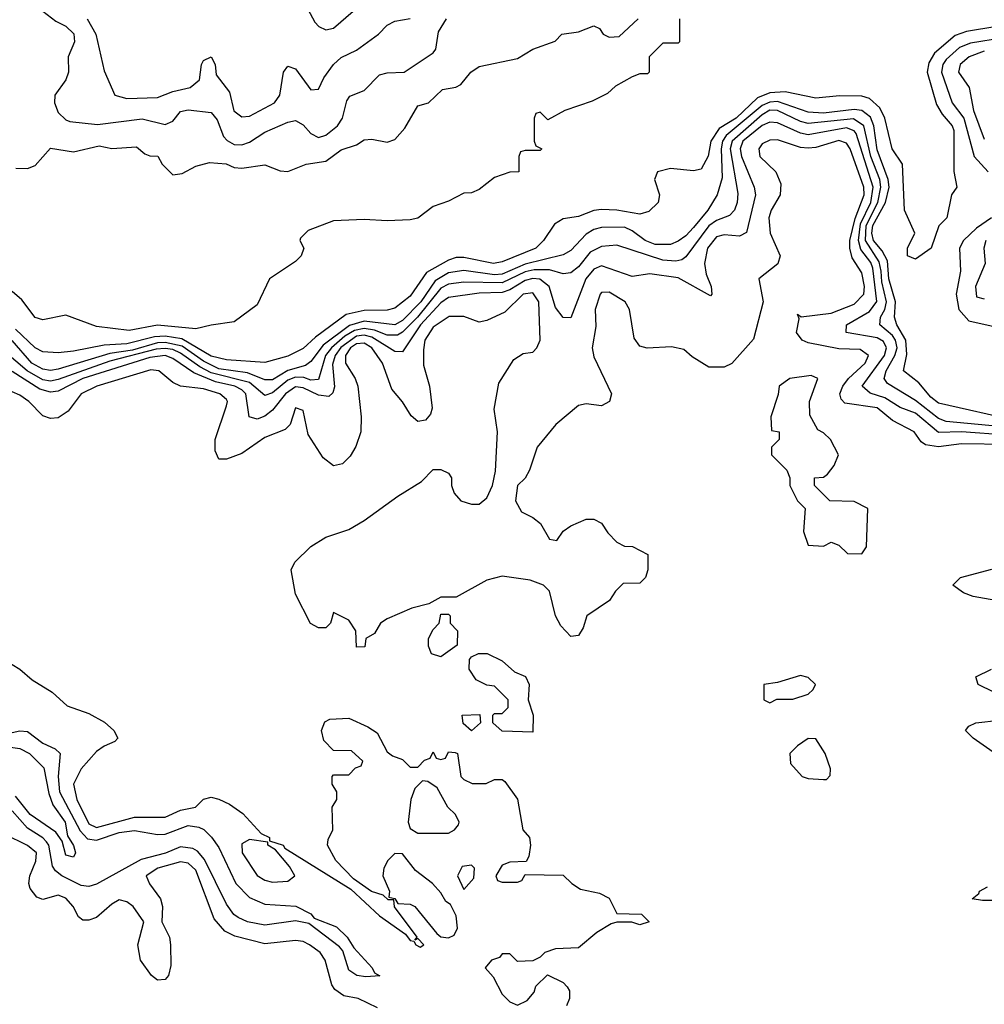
# Model space of a CAD drawing. Header units: inches. Extents: x 2380053 to 2584298, y 380219 to 546618.
# Tile 363 of 656: x 2554230 to 2556750, y 395314 to 397887. Entities that reach past the tile are written whole.
import ezdxf

# ---------------------------------------------------------------- set-up
doc = ezdxf.new("R2010")
doc.units = ezdxf.units.IN
doc.header["$MEASUREMENT"] = 0
doc.layers.add('C5359', color=7, linetype='Continuous')

msp = doc.modelspace()

# ---------------------------------------------------------------- linework, layer by layer
at = {"layer": 'C5359', "color": 2}
for points, elevation in [([(2554278.8, 397918.8), (2554323.8, 397883.8), (2554350, 397870.3), (2554370.9, 397850.9), (2554373.1, 397830), (2554356.5, 397790), (2554357.4, 397750), (2554350.3, 397730), (2554321.7, 397690), (2554320.3, 397670), (2554330, 397644.9), (2554350, 397625.5), (2554361.1, 397621.1), (2554433.4, 397613.4), (2554550, 397628), (2554610, 397613.7), (2554630, 397622.4), (2554650, 397647.7), (2554670, 397651.8), (2554730, 397644.9), (2554745.7, 397625.7), (2554762.3, 397582.3), (2554771.4, 397571.4), (2554790, 397561.7), (2554810, 397560.3), (2554830, 397567), (2554870, 397593.4), (2554930, 397619.5), (2554950, 397623.8), (2554970, 397612.7), (2554990, 397590.4), (2555010, 397579.5), (2555030, 397585.7), (2555059.7, 397610), (2555073, 397630), (2555084.7, 397675.3), (2555092, 397688), (2555130, 397702), (2555170, 397743), (2555190, 397748.4), (2555234, 397750), (2555310, 397801), (2555317.2, 397810), (2555323.9, 397856.1), (2555345.2, 397890)], 10), ([(2554970, 397938), (2555001.1, 397881.1), (2555011.3, 397870), (2555030, 397860.7), (2555050, 397864.9), (2555101.2, 397910)], 18), ([(2555954, 397890), (2555954, 397830), (2555950, 397826), (2555910, 397826), (2555902, 397818), (2555874, 397790), (2555874, 397750), (2555870, 397746), (2555850, 397746), (2555830, 397738), (2555786.4, 397713.6), (2555765.4, 397694.6), (2555725.4, 397674.6), (2555654, 397650), (2555610, 397626), (2555590, 397646), (2555578, 397642), (2555574, 397630), (2555574, 397570), (2555578, 397558), (2555594, 397550), (2555590, 397546), (2555550, 397546), (2555538, 397542), (2555534, 397530), (2555534, 397490), (2555510, 397488.7), (2555470, 397475.3), (2555430, 397444), (2555410, 397435.3), (2555390, 397434), (2555350, 397413.2), (2555310, 397399), (2555270, 397369), (2555250, 397364), (2555190, 397362), (2555130, 397365.2), (2555050, 397362), (2554983.6, 397336.4), (2554963.6, 397316.4), (2554962, 397310), (2554972, 397290), (2554964.7, 397270), (2554950, 397255.3), (2554882, 397210), (2554850, 397142), (2554790, 397098), (2554730, 397089), (2554690, 397079.3), (2554590, 397088.9), (2554515.3, 397075.3), (2554430, 397085.6), (2554350, 397115.1), (2554290, 397102.7), (2554270, 397109.3), (2554235.6, 397155.6), (2554210, 397177)], 6), ([(2556782.8, 397870), (2556703.4, 397856.6), (2556674, 397846), (2556619.7, 397800.3), (2556605.5, 397774.5), (2556600.9, 397750), (2556625.4, 397665.4), (2556640.2, 397640.2), (2556666.4, 397610), (2556670, 397598), (2556670.5, 397490.5), (2556678, 397450), (2556664.7, 397430), (2556652, 397370), (2556631, 397349), (2556611, 397290), (2556570, 397262), (2556549.3, 397270), (2556549.4, 397290.6), (2556568.7, 397330), (2556541.2, 397390), (2556536, 397510), (2556509.7, 397550), (2556489.8, 397630), (2556477.1, 397657.1), (2556450, 397681.3), (2556430, 397687.4), (2556371.7, 397688.3), (2556310, 397682.6), (2556230, 397699.3), (2556190, 397696.5), (2556157.2, 397682.8), (2556102, 397630), (2556057.2, 397602.8), (2556035.6, 397570), (2556028.8, 397531.1), (2556010, 397497.2), (2555990, 397492.3), (2555930, 397498.4), (2555896, 397490), (2555888, 397470), (2555901, 397430), (2555898, 397410), (2555873.4, 397386.6), (2555850, 397379.5), (2555790.3, 397389.7), (2555750, 397391.2), (2555730, 397388.4), (2555690, 397373.3), (2555650, 397366.6), (2555626.7, 397353.3), (2555598, 397310), (2555578, 397290), (2555490, 397254.3), (2555468, 397250), (2555390, 397265.8), (2555370, 397265.6), (2555350, 397259.2), (2555293, 397226.9), (2555250, 397164.7), (2555210, 397133.6), (2555190, 397128.5), (2555130, 397127.2), (2555083.1, 397116.9), (2555002.3, 397057.7), (2554970, 397028.2), (2554930, 397008.5), (2554870, 396992), (2554770, 396998.2), (2554730, 397007.9), (2554653.3, 397053.3), (2554610, 397060.6), (2554581.5, 397058.5), (2554510, 397040.4), (2554450, 397037), (2554370, 397021), (2554330, 397016.9), (2554290, 397019.7), (2554270, 397029.7), (2554218.9, 397078.9)], 10), ([(2554219.8, 397499.8), (2554250, 397498.8), (2554270, 397506), (2554310, 397551.3), (2554370, 397542), (2554437.6, 397557.6), (2554470, 397550.6), (2554534.8, 397554.8), (2554556.9, 397536.9), (2554570, 397531.3), (2554590.9, 397530.9), (2554602, 397510), (2554630, 397482), (2554654.6, 397485.4), (2554690, 397504.7), (2554726, 397514), (2554769.5, 397510.5), (2554790, 397501.6), (2554810, 397499.5), (2554870, 397508), (2554910, 397492.7), (2554930, 397490.5), (2554978, 397510), (2555030, 397518), (2555070, 397547.3), (2555110, 397560.7), (2555130, 397573.4), (2555150, 397575.5), (2555190, 397567.7), (2555210, 397574), (2555235.9, 397604.1), (2555270, 397662), (2555298, 397670), (2555334.6, 397705.4), (2555369, 397711), (2555382, 397718), (2555408.7, 397750), (2555430, 397764.7), (2555530, 397786), (2555570, 397810.7), (2555628.7, 397831.3), (2555646, 397850), (2555690, 397856), (2555730, 397871.3), (2555744.7, 397864.7), (2555754, 397850), (2555770, 397842), (2555796.4, 397843.6), (2555846, 397890)], 6), ([(2554406.4, 397890), (2554428.6, 397850), (2554450, 397754), (2554478, 397690), (2554510, 397681.6), (2554590, 397683.7), (2554630, 397699.6), (2554675.3, 397710), (2554699.3, 397730), (2554704.5, 397770), (2554710, 397781), (2554730, 397790.8), (2554740.7, 397770), (2554743, 397743), (2554777.6, 397697.6), (2554789.3, 397649.3), (2554810, 397633.7), (2554830, 397635.3), (2554895.1, 397670), (2554909.5, 397690), (2554919.3, 397750), (2554930, 397766), (2554950, 397758.8), (2554990, 397704), (2555010, 397706), (2555024.2, 397735.8), (2555049.8, 397770.2), (2555070, 397788.2), (2555110, 397808), (2555167, 397850), (2555190, 397873), (2555210, 397883.8), (2555250, 397890.4)], 14), ([(2556799.8, 397840.2), (2556713.7, 397826.4), (2556685.2, 397814.8), (2556650, 397783.5), (2556641.4, 397770), (2556637.9, 397750), (2556666.4, 397670), (2556696.6, 397630), (2556723.6, 397530), (2556760.3, 397490)], 14), ([(2556750, 397805.6), (2556710.5, 397790), (2556686.7, 397770), (2556682.4, 397750), (2556710.4, 397710), (2556721.8, 397650), (2556750, 397574.9)], 18), ([(2556838.5, 396838.5), (2556630, 396885.1), (2556610, 396901.3), (2556578.7, 396938.7), (2556538.7, 396970), (2556547.7, 397012.3), (2556545.4, 397050), (2556521.2, 397090), (2556515.5, 397110), (2556517.6, 397150), (2556500.4, 397210), (2556497.1, 397257.1), (2556483.2, 397283.2), (2556460.5, 397310), (2556455.9, 397330), (2556458.8, 397350), (2556492.1, 397410), (2556501.1, 397450), (2556498.9, 397470), (2556470, 397547), (2556461.5, 397610), (2556452.4, 397632.4), (2556430, 397649.8), (2556410, 397652.7), (2556330, 397643), (2556290, 397646), (2556210, 397673.3), (2556190, 397672.1), (2556170, 397663), (2556075.4, 397584.6), (2556066.1, 397570), (2556062.6, 397550), (2556065.4, 397474.6), (2556051.9, 397430), (2556027.8, 397390), (2555990, 397344.4), (2555970, 397322.2), (2555950, 397308.5), (2555930, 397299.7), (2555890, 397299.8), (2555864.2, 397310), (2555830, 397336.1), (2555810, 397345.6), (2555750, 397344.2), (2555730, 397339.2), (2555710, 397327.1), (2555670, 397284.7), (2555650, 397272.8), (2555550, 397248.4), (2555490, 397222.5), (2555470, 397220.7), (2555390, 397232.1), (2555350, 397225.6), (2555315.2, 397204.9), (2555277.7, 397150), (2555230, 397101), (2555210, 397089.9), (2555130, 397099.4), (2555091.7, 397088.3), (2555022.9, 397037.1), (2554990, 396994), (2554976.5, 396983.5), (2554930, 396970.6), (2554890, 396946.3), (2554870, 396946.2), (2554824.7, 396964.7), (2554750, 396975.4), (2554710, 396994.8), (2554653.9, 397033.9), (2554610, 397043.5), (2554590, 397042.8), (2554524.1, 397024.1), (2554465.1, 397014.9), (2554330, 396974), (2554310, 396970.8), (2554290, 396974.2), (2554261.8, 396990), (2554210, 397048.8)], 14), ([(2556790, 396824.5), (2556650, 396837.7), (2556630, 396845.3), (2556570, 396891.9), (2556497.1, 396937.1), (2556488.7, 396950), (2556494, 396970), (2556516.3, 397010), (2556522, 397030), (2556518, 397050), (2556510, 397062.2), (2556476.9, 397090), (2556478.8, 397110), (2556489.8, 397130), (2556494.3, 397150), (2556482.1, 397202.1), (2556480.8, 397230), (2556474.9, 397254.9), (2556439.2, 397310), (2556441.1, 397350), (2556471.4, 397410), (2556479.9, 397450), (2556476.9, 397470), (2556453.4, 397530), (2556435.2, 397610), (2556408.6, 397628.6), (2556290, 397615.8), (2556270, 397621), (2556210, 397650.5), (2556190, 397650.9), (2556170, 397638.9), (2556090.8, 397570), (2556086.1, 397550), (2556106.4, 397433.6), (2556104.6, 397410), (2556097, 397390), (2556084, 397376), (2556050, 397362.8), (2556030, 397348.7), (2555970, 397267.3), (2555959.7, 397260.3), (2555944, 397256), (2555910, 397259), (2555790, 397298), (2555750, 397295.1), (2555720, 397280), (2555690, 397242), (2555670, 397226.3), (2555650, 397223.5), (2555613.9, 397233.9), (2555573.7, 397233.7), (2555550, 397228.3), (2555490, 397199.9), (2555390, 397201.8), (2555350, 397196.5), (2555330, 397185.5), (2555268.8, 397110), (2555230, 397070.6), (2555216.7, 397063.3), (2555190, 397062.7), (2555156.3, 397076.3), (2555130, 397080.8), (2555104.5, 397075.5), (2555079.4, 397060.6), (2555044.3, 397030), (2555028.8, 397010), (2555010, 396946.9), (2554990, 396945.7), (2554972.3, 396952.3), (2554950, 396953.4), (2554930, 396945.2), (2554890, 396912.3), (2554870, 396905.7), (2554830, 396938.9), (2554730, 396964.9), (2554700.2, 396980.2), (2554650, 397016.1), (2554630, 397025.4), (2554610, 397028.1), (2554586.5, 397026.5), (2554465.2, 396994.8), (2554330, 396947.2), (2554310, 396943.2), (2554290, 396946.6), (2554249.5, 396969.5), (2554190, 397020.4)], 18), ([(2556810, 396801.9), (2556690, 396810.5), (2556630, 396808.9), (2556570, 396859), (2556530, 396873.8), (2556490, 396899), (2556451.7, 396911.7), (2556431.2, 396930), (2556489, 397010), (2556494.5, 397030), (2556486.4, 397046.4), (2556470, 397055.9), (2556389.3, 397070), (2556389.6, 397090), (2556450, 397125.2), (2556469, 397151), (2556458.5, 397238.5), (2556453.1, 397253.1), (2556427.2, 397287.2), (2556420.9, 397310), (2556426.3, 397353.7), (2556453.5, 397410), (2556459.9, 397450), (2556415.2, 397590), (2556410, 397596.8), (2556390, 397604.7), (2556290, 397586.8), (2556270, 397590.6), (2556210, 397618), (2556190, 397619.8), (2556170, 397610.6), (2556119.3, 397570), (2556111.8, 397550), (2556115.2, 397530), (2556149.1, 397450), (2556152.6, 397430), (2556128.8, 397331.1), (2556110, 397322), (2556070, 397325.1), (2556050, 397319.7), (2556027.2, 397290), (2556018.6, 397250), (2556022.9, 397222.8), (2556036.4, 397190), (2556038, 397170), (2556034.4, 397165.6), (2555950, 397212.8), (2555876.3, 397223.7), (2555830, 397216), (2555750, 397244.4), (2555730, 397235.4), (2555709.2, 397210), (2555670, 397108.7), (2555650, 397109.3), (2555630, 397135.1), (2555613.5, 397190), (2555589, 397209), (2555570, 397211), (2555550, 397206.3), (2555510, 397181.4), (2555490, 397174.1), (2555430, 397173.2), (2555350, 397161.8), (2555330, 397147.8), (2555276.8, 397090), (2555230, 397019.5), (2555210, 397020.5), (2555150, 397057.5), (2555130, 397063.4), (2555110, 397060.8), (2555068.9, 397031.1), (2555053.7, 397010), (2555046.7, 396986.7), (2555052.4, 396927.6), (2555047.9, 396912.1), (2555037.2, 396902.8), (2555010, 396906.2), (2554970, 396925), (2554950, 396928), (2554924.1, 396910), (2554890, 396866.9), (2554870, 396851.1), (2554850, 396843.5), (2554829.6, 396850), (2554820.8, 396910), (2554810, 396920.3), (2554791.4, 396930), (2554741.4, 396941.4), (2554684.3, 396964.3), (2554630, 397002.3), (2554610, 397009.8), (2554570, 397004.6), (2554394.4, 396950), (2554330, 396917.1), (2554310, 396913.8), (2554282.2, 396922.2), (2554210, 396967.7)], 22), ([(2556810, 396777), (2556690, 396779.3), (2556630, 396770.8), (2556596.6, 396776.6), (2556584.7, 396784.7), (2556566.6, 396810), (2556510, 396839.7), (2556470, 396872.7), (2556385.6, 396885.6), (2556376.1, 396896.1), (2556372.8, 396910), (2556380.4, 396930), (2556395.1, 396950), (2556439.1, 396990), (2556447.6, 397010), (2556425.7, 397025.7), (2556370, 397027.7), (2556290, 397042.9), (2556274, 397050), (2556259, 397070), (2556266, 397106), (2556262, 397118), (2556271.3, 397111.3), (2556350, 397120.3), (2556410, 397144.4), (2556435.3, 397170), (2556437.4, 397190), (2556430, 397226), (2556404.7, 397264.7), (2556398.6, 397290), (2556398.9, 397310), (2556412.2, 397367.8), (2556436.3, 397430), (2556434.9, 397450), (2556399.3, 397550), (2556390, 397564.7), (2556370, 397571.6), (2556310, 397553.6), (2556290, 397551.8), (2556270, 397553.1), (2556210, 397573.7), (2556190, 397572.6), (2556170, 397562.7), (2556160.5, 397550), (2556163.8, 397530), (2556204.9, 397490), (2556218.8, 397458.8), (2556216.3, 397430), (2556193, 397390), (2556187.2, 397370), (2556190.4, 397330), (2556216.3, 397270), (2556210.5, 397249.5), (2556161, 397210), (2556172, 397150), (2556147.3, 397052.7), (2556090, 396989), (2556070, 396979.3), (2556030, 396979), (2555986.3, 397006.3), (2555965.2, 397025.2), (2555932.5, 397032.5), (2555869.2, 397029.2), (2555850, 397034), (2555834.8, 397054.8), (2555823, 397130), (2555811.3, 397150), (2555770, 397175.1), (2555750, 397174.5), (2555746.4, 397170), (2555733.4, 397130), (2555734.6, 397085.4), (2555725.3, 397030), (2555730, 397006), (2555776, 396910), (2555770.7, 396889.3), (2555750, 396878), (2555710, 396884), (2555690, 396879.3), (2555630.7, 396830), (2555581.6, 396770), (2555561.6, 396710), (2555550, 396689.3), (2555530.7, 396670), (2555524.9, 396630), (2555541.1, 396601.1), (2555570, 396586.8), (2555590.5, 396570.5), (2555614, 396530), (2555633.2, 396526.8), (2555649.3, 396550.7), (2555670, 396564.7), (2555710, 396582), (2555730, 396582), (2555750, 396572), (2555766.4, 396546.4), (2555790, 396522), (2555810, 396512), (2555831.2, 396511.1), (2555871.3, 396490), (2555870.8, 396450), (2555864.7, 396430), (2555850, 396415.3), (2555806, 396414), (2555786, 396394), (2555770.5, 396369.5), (2555711.3, 396330), (2555702, 396298), (2555690, 396278), (2555670, 396275.3), (2555643.2, 396303.2), (2555629.4, 396329.4), (2555614, 396394), (2555598, 396410), (2555563.2, 396423.2), (2555490, 396433.2), (2555450, 396422.7), (2555370, 396378), (2555330, 396378), (2555298.8, 396361.2), (2555254, 396350), (2555190, 396322), (2555172, 396310), (2555156.9, 396283.1), (2555134, 396270), (2555131.2, 396248.9), (2555110, 396248), (2555108, 396290), (2555090, 396318), (2555050, 396338), (2555042, 396310), (2555030, 396298), (2555010, 396298), (2554989.4, 396309.4), (2554950, 396386), (2554939, 396450), (2554948.7, 396470), (2554990, 396510.8), (2555030, 396534.8), (2555090, 396554.8), (2555130, 396578.8), (2555217.5, 396642.5), (2555279.3, 396680.7), (2555310, 396712), (2555330, 396712), (2555350, 396702), (2555358, 396690), (2555358, 396670), (2555364.7, 396650), (2555382, 396630), (2555410, 396621), (2555430, 396621), (2555450, 396638), (2555465.2, 396670), (2555472.7, 396707.3), (2555478.4, 396810), (2555469.3, 396870), (2555482, 396938), (2555520.9, 396999.1), (2555545.2, 397014.8), (2555570, 397018.8), (2555581.2, 397030), (2555589.2, 397050), (2555586, 397150), (2555570, 397173.3), (2555545.3, 397170), (2555497.3, 397122.7), (2555450, 397101.2), (2555430, 397097.2), (2555390, 397112), (2555351.5, 397111.5), (2555310, 397083.6), (2555288, 397050), (2555285.1, 397025.1), (2555284.7, 396984.7), (2555300.4, 396930), (2555307.7, 396872.3), (2555303, 396857), (2555290, 396841.2), (2555270, 396837.2), (2555252.1, 396852.1), (2555230, 396889), (2555202, 396922), (2555177.7, 396990), (2555149.7, 397030), (2555130, 397041.7), (2555110, 397040.2), (2555094.2, 397030), (2555081, 397010), (2555080.8, 396990), (2555106.4, 396950), (2555113, 396930), (2555121.6, 396850), (2555120.7, 396810), (2555107.9, 396772.1), (2555092.8, 396747.2), (2555073, 396727), (2555050, 396721.2), (2555022.5, 396742.5), (2554983.7, 396803.7), (2554970, 396866), (2554950, 396872.7), (2554936, 396830), (2554923.4, 396816.6), (2554870, 396795.8), (2554810, 396753.6), (2554770, 396739.3), (2554750, 396739), (2554740.7, 396760.7), (2554740.5, 396790), (2554770, 396878), (2554773, 396890), (2554770, 396895.1), (2554752.7, 396910), (2554710, 396922.6), (2554649.7, 396929.7), (2554630, 396939.5), (2554593.2, 396970), (2554572.3, 396972.3), (2554431, 396930), (2554390.7, 396910), (2554356, 396864), (2554330, 396847), (2554310, 396845.6), (2554290, 396852), (2554254, 396890), (2554230, 396906), (2554190, 396923.5)], 26), ([(2556768.6, 397370), (2556730, 397342.7), (2556695.6, 397310), (2556685.5, 397290), (2556687.9, 397230), (2556676.2, 397170), (2556683.6, 397130), (2556710, 397100.8), (2556783.8, 397083.8)], 14), ([(2556753.7, 397310), (2556748.4, 397290), (2556752.4, 397250), (2556727.2, 397190), (2556730, 397162.8), (2556750, 397158)], 18), ([(2556830, 396361.1), (2556720.5, 396380.5), (2556695.3, 396390), (2556668, 396410), (2556688, 396430), (2556770, 396451.7)], 26), ([(2554190, 396214.8), (2554230, 396190.6), (2554262, 396162), (2554314.8, 396130), (2554354, 396094), (2554410, 396074.4), (2554451.4, 396051.5), (2554475.5, 396030), (2554486, 396010), (2554478.5, 396001.5), (2554450, 395989.4), (2554430, 395975.1), (2554390.6, 395930), (2554370.6, 395890), (2554378.8, 395850), (2554410, 395786.3), (2554430, 395776.5), (2554530, 395803.2), (2554610, 395803.7), (2554650, 395821.3), (2554688.7, 395830), (2554710, 395850.8), (2554730, 395855.5), (2554750, 395850.4), (2554777.8, 395837.8), (2554813, 395813), (2554860.7, 395760.7), (2554882, 395750), (2554882, 395742), (2554918, 395730), (2554922.8, 395722.8), (2555095.2, 395615.2), (2555170, 395545.5), (2555238, 395498), (2555250, 395481), (2555259.8, 395479.8), (2555264.7, 395470), (2555276.4, 395463.6), (2555286, 395470), (2555270, 395486), (2555262, 395482), (2555268, 395490), (2555209.1, 395569.1), (2555207.3, 395587.3), (2555192.7, 395587.3), (2555179.3, 395599.3), (2555149.3, 395609.3), (2555102, 395642), (2555056, 395690), (2555034, 395730), (2555035.3, 395744.7), (2555048, 395770), (2555046, 395830), (2555058, 395850), (2555058, 395870), (2555046, 395890), (2555046, 395910), (2555050, 395914), (2555090, 395914), (2555107.3, 395932.7), (2555122, 395938), (2555126, 395950), (2555096.4, 395976.4), (2555050, 395978), (2555024, 396004), (2555018, 396030), (2555027.3, 396052.7), (2555040.4, 396059.6), (2555090, 396062), (2555139.6, 396039.6), (2555163.6, 396023.6), (2555190, 395974), (2555203.6, 395963.6), (2555230, 395954), (2555250, 395934), (2555270, 395934), (2555287.3, 395952.7), (2555302, 395958), (2555310, 395974), (2555318, 395958), (2555330, 395954), (2555342, 395958), (2555350, 395974), (2555367.3, 395972.7), (2555374, 395970), (2555382, 395910), (2555390, 395902), (2555411.6, 395891.6), (2555448.4, 395891.6), (2555470, 395902), (2555490, 395902), (2555496.9, 395896.9), (2555530.6, 395850.6), (2555544.7, 395770), (2555562, 395750), (2555564.7, 395730), (2555559.6, 395700.4), (2555552.7, 395687.3), (2555510, 395686), (2555490, 395678), (2555474, 395650), (2555478, 395638), (2555490, 395634), (2555530, 395634), (2555542, 395638), (2555550, 395654), (2555650, 395652), (2555672, 395630), (2555695.3, 395615.3), (2555744.7, 395604.7), (2555770, 395592), (2555790, 395552), (2555854, 395550), (2555874, 395530), (2555850, 395522), (2555828.8, 395528.9), (2555790, 395529), (2555775.3, 395524.7), (2555738, 395502), (2555690, 395462), (2555630, 395459), (2555602, 395450), (2555590, 395438), (2555570, 395428), (2555530, 395426), (2555510, 395446), (2555490, 395446), (2555483.6, 395436.4), (2555462, 395430), (2555446, 395410), (2555466.4, 395386.4), (2555490, 395341), (2555510, 395321), (2555530, 395312), (2555555.3, 395324.7), (2555573.6, 395346.4), (2555578, 395362), (2555608.7, 395391.3), (2555650, 395371.3), (2555659.8, 395359.8), (2555666, 395350), (2555666, 395330), (2555658, 395310)], 26), ([(2556815.6, 396110), (2556734, 396150), (2556728, 396170), (2556768.7, 396190)], 26), ([(2556773.4, 395973.4), (2556721.2, 396010), (2556701.2, 396030), (2556710, 396041), (2556728, 396050), (2556790, 396057)], 26), ([(2554190, 396020.2), (2554230, 396028.9), (2554250, 396027), (2554290, 395996.5), (2554322.3, 395982.3), (2554335.5, 395970), (2554330.2, 395910), (2554334, 395870), (2554387.6, 395767.6), (2554406.6, 395746.6), (2554430, 395743), (2554490, 395763), (2554530, 395768.4), (2554590, 395758), (2554610, 395758.8), (2554670, 395781.8), (2554697.5, 395777.5), (2554711, 395771), (2554731.1, 395751.1), (2554750, 395723.8), (2554794.6, 395630), (2554830, 395593.1), (2554870, 395576.5), (2554951.2, 395571.2), (2554990, 395550.4), (2554999.1, 395539.1), (2555057, 395517), (2555084.9, 395490), (2555102.3, 395462.3), (2555151, 395410), (2555156.9, 395396.9), (2555170.9, 395389.1), (2555134, 395386), (2555110.4, 395389.6), (2555090, 395403.7), (2555074, 395454), (2555064.9, 395464.9), (2554985.3, 395525.3), (2554950, 395532.3), (2554870, 395521.5), (2554825.2, 395530), (2554800.9, 395540.9), (2554789.1, 395549.1), (2554770, 395576.2), (2554712.5, 395692.5), (2554694.6, 395714.6), (2554681.8, 395721.8), (2554650, 395726), (2554610.7, 395709.3), (2554546.9, 395693.1), (2554430, 395628.3), (2554410, 395622.2), (2554390, 395624.5), (2554339.6, 395650), (2554323.1, 395663.1), (2554315.8, 395675.8), (2554305.8, 395730), (2554299.3, 395739.3), (2554290, 395749.8), (2554250, 395774.8), (2554210, 395820.3)], 22), ([(2554150, 395993.9), (2554230, 395983.2), (2554255.3, 395970), (2554292.4, 395932.4), (2554305.4, 395865.4), (2554316.1, 395836.1), (2554348.7, 395790), (2554354.9, 395754.9), (2554370.4, 395729.6), (2554375.5, 395710), (2554370, 395699), (2554350, 395704.5), (2554340.7, 395740.7), (2554324.2, 395764.2), (2554257.4, 395810), (2554218.4, 395858.4)], 18), ([(2555164.8, 395304.8), (2555114, 395330), (2555076.2, 395336.2), (2555052.9, 395352.9), (2555045.4, 395365.4), (2555027.6, 395430), (2555014.7, 395450), (2554986.6, 395470), (2554970, 395478.3), (2554950, 395481.3), (2554870, 395472.6), (2554792.1, 395492.1), (2554765.3, 395505.3), (2554737.4, 395537.4), (2554690, 395665.1), (2554670, 395683.5), (2554650, 395686.6), (2554591, 395670), (2554560.5, 395650), (2554568.8, 395628.9), (2554597.3, 395590), (2554602.8, 395570), (2554601, 395530), (2554620.7, 395490), (2554624, 395470), (2554624.5, 395415.5), (2554618.8, 395390), (2554610, 395379), (2554590, 395377.2), (2554574, 395390), (2554545.2, 395430), (2554538, 395470), (2554554, 395530), (2554526, 395570), (2554510, 395582), (2554490, 395587), (2554470, 395576.2), (2554430, 395541.2), (2554410, 395534), (2554394.6, 395534.6), (2554383.2, 395543.2), (2554369.2, 395570), (2554350, 395591.8), (2554330, 395599.3), (2554290, 395588.7), (2554274.6, 395594.6), (2554257.2, 395617.2), (2554253.2, 395630), (2554256, 395650), (2554272, 395688.1), (2554273.7, 395710), (2554250, 395729.6), (2554190, 395759)], 26), ([(2556825.3, 395585.3), (2556745.4, 395585.4), (2556718, 395590), (2556736, 395604), (2556737.2, 395610), (2556758.2, 395621.8)], 26)]:
    msp.add_lwpolyline(points, dxfattribs=dict(at, elevation=elevation))
for points, elevation in [([(2556297.2, 396957.2), (2556242, 396950), (2556214, 396930), (2556211.6, 396908.4), (2556192, 396850), (2556194, 396814), (2556214, 396810), (2556214, 396790), (2556194, 396770), (2556194, 396750), (2556234, 396710), (2556242, 396690), (2556242, 396670), (2556262, 396630), (2556282, 396610), (2556278, 396550), (2556290, 396514), (2556330, 396512), (2556350, 396522), (2556370, 396514), (2556392.7, 396492.7), (2556430, 396492), (2556442, 396510), (2556446, 396610), (2556410, 396628), (2556346, 396630), (2556306, 396670), (2556306, 396690), (2556330, 396692), (2556340.4, 396699.6), (2556358, 396722), (2556368.7, 396750), (2556348, 396790), (2556330, 396808), (2556315.3, 396815.3), (2556294, 396854), (2556293.2, 396890), (2556315.3, 396950)], 30), ([(2555330, 396222), (2555306, 396230), (2555298, 396250), (2555298, 396270), (2555310, 396294), (2555326, 396310), (2555330, 396334), (2555350, 396334), (2555354, 396330), (2555354, 396310), (2555374, 396290), (2555372.7, 396252.7)], 26), ([(2555570, 396026), (2555490, 396028), (2555466, 396050), (2555466, 396070), (2555470, 396074), (2555490, 396074), (2555506, 396090), (2555506, 396110), (2555470, 396146), (2555450, 396148), (2555422, 396162), (2555404, 396190), (2555404.7, 396215.3), (2555410, 396222), (2555428.7, 396231.3), (2555451.2, 396231.1), (2555490, 396212), (2555522.8, 396182.8), (2555550.9, 396170.9), (2555561, 396150), (2555558, 396110), (2555571, 396070)], 26), ([(2556270, 396174), (2556210, 396155.3), (2556174, 396150), (2556174, 396110), (2556190, 396102), (2556208, 396112), (2556250, 396112), (2556290, 396124.7), (2556303.1, 396136.9), (2556308.7, 396150), (2556290, 396168.7)], 30), ([(2555410, 396028.7), (2555388.4, 396048.4), (2555386, 396070), (2555431.6, 396071.6), (2555434, 396050)], 26), ([(2556290, 396008.7), (2556262, 395990), (2556242, 395970), (2556243.6, 395943.6), (2556274, 395910), (2556290, 395904.7), (2556330, 395902), (2556338, 395902), (2556347.3, 395912.7), (2556348, 395930), (2556334, 395970), (2556310, 396008)], 30), ([(2555282, 395898), (2555262, 395878), (2555251.3, 395850), (2555244.7, 395790), (2555250, 395774), (2555270, 395762), (2555350, 395762), (2555366, 395770), (2555376.4, 395783.6), (2555378, 395790), (2555368, 395810), (2555348, 395830), (2555320.4, 395880.4), (2555296.4, 395896.4)], 26), ([(2554830, 395745.2), (2554810, 395734), (2554810.7, 395710), (2554850, 395651), (2554870, 395638.8), (2554890, 395634), (2554930, 395636), (2554948.7, 395650), (2554934.8, 395674.8), (2554898, 395718), (2554878, 395730), (2554878, 395738)], 26), ([(2555210, 395708.7), (2555191.3, 395690), (2555181, 395670), (2555178.8, 395650), (2555196, 395610), (2555194, 395594), (2555210, 395591.3), (2555218, 395578), (2555250, 395576), (2555262, 395570), (2555319.8, 395499.8), (2555330, 395491), (2555350, 395487.7), (2555364.7, 395495.3), (2555373.6, 395513.6), (2555370, 395546), (2555355.3, 395575.3), (2555343.1, 395583.1), (2555330, 395606), (2555308, 395630), (2555264.1, 395664.1), (2555230, 395708)], 26), ([(2555410, 395678), (2555385.4, 395674.6), (2555374, 395650), (2555390, 395614), (2555416.4, 395643.6), (2555418, 395670)], 26)]:
    msp.add_lwpolyline(points, close=True, dxfattribs=dict(at, elevation=elevation))

doc.saveas('drawing.dxf')
